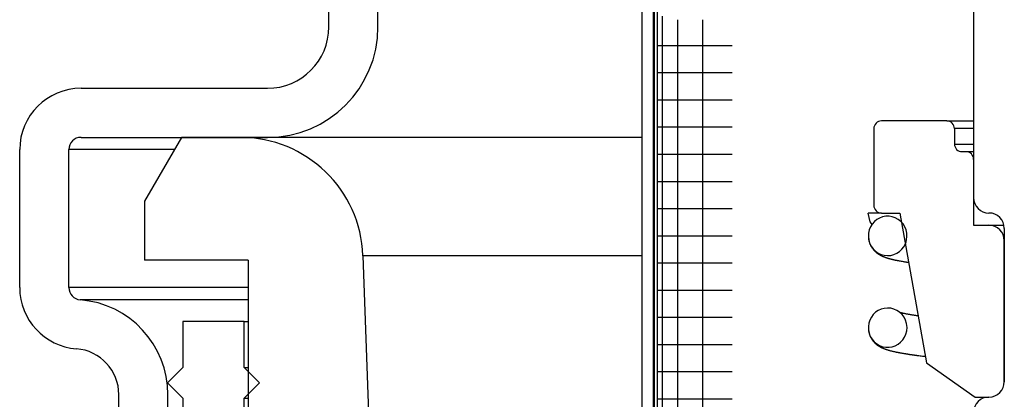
# Model space of a CAD drawing. Extents: x 1529 to 4201, y -422 to 622.
# Tile 272 of 460: x 2190.666 to 2192.669, y 491.657 to 492.431. Entities that reach past the tile are written whole.
import ezdxf

# ---------------------------------------------------------------- set-up
doc = ezdxf.new("R2010")
doc.units = 0
doc.header["$MEASUREMENT"] = 0
doc.layers.add('SPILL-BUCKET', color=1, linetype='CONTINUOUS')

msp = doc.modelspace()

# ---------------------------------------------------------------- linework, layer by layer
at = {"layer": 'SPILL-BUCKET', "color": 7, "linetype": 'Continuous'}
for p, q in [((2192.60701, 493.11518), (2192.60701, 492.06815)), ((2191.93197, 492.65905), (2191.93197, 490.38561)), ((2191.95496, 492.65905), (2191.95496, 490.38561)), ((2191.95746, 492.65489), (2191.95746, 490.38561)), ((2191.96295, 492.65489), (2191.96295, 490.38561)), ((2191.97343, 492.43811), (2191.97343, 490.54137)), ((2192.00461, 492.43063), (2192.00461, 490.54145)), ((2192.05577, 492.43063), (2192.05577, 490.54145)), ((2191.96295, 492.37815), (2191.96924, 492.37815)), ((2191.96924, 492.37815), (2191.98799, 492.37815)), ((2191.98799, 492.37815), (2192.01897, 492.37815)), ((2192.01897, 492.37815), (2192.06172, 492.37815)), ((2192.06172, 492.37815), (2192.11565, 492.37815)), ((2191.96295, 492.3228), (2191.96924, 492.3228)), ((2191.96924, 492.3228), (2191.98799, 492.3228)), ((2191.98799, 492.3228), (2192.01897, 492.3228)), ((2192.01897, 492.3228), (2192.06172, 492.3228)), ((2192.06172, 492.3228), (2192.11565, 492.3228)), ((2191.96295, 492.26745), (2191.96924, 492.26745)), ((2191.96924, 492.26745), (2191.98799, 492.26745)), ((2191.98799, 492.26745), (2192.01897, 492.26745)), ((2192.01897, 492.26745), (2192.06172, 492.26745)), ((2192.06172, 492.26745), (2192.11565, 492.26745)), ((2191.96295, 492.21211), (2191.96924, 492.21211)), ((2191.96924, 492.21211), (2191.98799, 492.21211)), ((2191.98799, 492.21211), (2192.01897, 492.21211)), ((2192.01897, 492.21211), (2192.06172, 492.21211)), ((2192.06172, 492.21211), (2192.11565, 492.21211)), ((2191.93186, 492.191), (2191.11513, 492.191)), ((2191.96295, 492.15676), (2191.96924, 492.15676)), ((2191.96924, 492.15676), (2191.98799, 492.15676)), ((2191.98799, 492.15676), (2192.01897, 492.15676)), ((2192.01897, 492.15676), (2192.06172, 492.15676)), ((2192.06172, 492.15676), (2192.11565, 492.15676)), ((2191.96295, 492.10141), (2191.96924, 492.10141)), ((2191.96924, 492.10141), (2191.98799, 492.10141)), ((2191.98799, 492.10141), (2192.01897, 492.10141)), ((2192.01897, 492.10141), (2192.06172, 492.10141)), ((2192.06172, 492.10141), (2192.11565, 492.10141)), ((2191.96295, 492.04606), (2191.96924, 492.04606)), ((2191.96924, 492.04606), (2191.98799, 492.04606)), ((2191.98799, 492.04606), (2192.01897, 492.04606)), ((2192.01897, 492.04606), (2192.06172, 492.04606)), ((2192.06172, 492.04606), (2192.11565, 492.04606)), ((2192.39654, 492.01884), (2192.39222, 492.03692)), ((2192.41964, 492.03692), (2192.39222, 492.03692)), ((2192.40065, 492.01369), (2192.39654, 492.01884)), ((2192.40513, 492.01934), (2192.40079, 492.0144)), ((2192.41022, 492.0235), (2192.40513, 492.01934)), ((2192.41588, 492.02672), (2192.41022, 492.0235)), ((2192.42199, 492.02897), (2192.41588, 492.02672)), ((2192.42842, 492.03015), (2192.42199, 492.02897)), ((2192.43494, 492.03025), (2192.42842, 492.03015)), ((2192.44148, 492.02921), (2192.43494, 492.03025)), ((2192.44775, 492.02709), (2192.44148, 492.02921)), ((2192.45366, 492.02386), (2192.44775, 492.02709)), ((2192.45894, 492.01967), (2192.45366, 492.02386)), ((2192.46349, 492.01456), (2192.45894, 492.01967)), ((2192.39475, 492.00253), (2192.39325, 491.99591)), ((2192.39728, 492.00871), (2192.39475, 492.00253)), ((2192.40079, 492.0144), (2192.39728, 492.00871)), ((2192.46711, 492.00875), (2192.46349, 492.01456)), ((2192.4697, 492.00239), (2192.46711, 492.00875)), ((2192.47118, 491.99568), (2192.4697, 492.00239)), ((2192.66947, 492.00569), (2192.66947, 491.69341)), ((2191.96295, 491.99071), (2191.96924, 491.99071)), ((2191.96924, 491.99071), (2191.98799, 491.99071)), ((2191.98799, 491.99071), (2192.01897, 491.99071)), ((2192.01897, 491.99071), (2192.06172, 491.99071)), ((2192.06172, 491.99071), (2192.11565, 491.99071)), ((2192.39325, 491.99591), (2192.39287, 491.98912)), ((2192.39287, 491.98912), (2192.39364, 491.9823)), ((2192.39311, 491.9856), (2192.39316, 491.98513)), ((2192.39316, 491.98513), (2192.39341, 491.98336)), ((2192.39341, 491.98336), (2192.39373, 491.98161)), ((2192.39364, 491.9823), (2192.39554, 491.97571)), ((2192.39373, 491.98161), (2192.39409, 491.97999)), ((2192.39409, 491.97999), (2192.39451, 491.97841)), ((2192.39451, 491.97841), (2192.39491, 491.9771)), ((2192.46964, 491.97797), (2192.47069, 491.98199)), ((2192.47069, 491.98199), (2192.47151, 491.98882)), ((2192.47151, 491.98882), (2192.47118, 491.99568)), ((2192.66947, 491.69341), (2192.66947, 491.98071)), ((2192.39491, 491.9771), (2192.39535, 491.97582)), ((2192.39535, 491.97582), (2192.39575, 491.97474)), ((2192.39554, 491.97571), (2192.39853, 491.96954)), ((2192.39575, 491.97474), (2192.39618, 491.97369)), ((2192.39618, 491.97369), (2192.3966, 491.97271)), ((2192.3966, 491.97271), (2192.39704, 491.97176)), ((2192.39704, 491.97176), (2192.39756, 491.97071)), ((2192.39756, 491.97071), (2192.39809, 491.96971)), ((2192.39809, 491.96971), (2192.39861, 491.96879)), ((2192.39853, 491.96954), (2192.40252, 491.96396)), ((2192.39861, 491.96879), (2192.39912, 491.96793)), ((2192.39912, 491.96793), (2192.3997, 491.96701)), ((2192.3997, 491.96701), (2192.40028, 491.96612)), ((2192.40028, 491.96612), (2192.401, 491.9651)), ((2192.401, 491.9651), (2192.40175, 491.9641)), ((2192.40175, 491.9641), (2192.40264, 491.96297)), ((2192.40252, 491.96396), (2192.40735, 491.9592)), ((2192.40264, 491.96297), (2192.40356, 491.96188)), ((2192.40356, 491.96188), (2192.40462, 491.96072)), ((2192.40462, 491.96072), (2192.40569, 491.95961)), ((2192.40569, 491.95961), (2192.40675, 491.95859)), ((2192.40675, 491.95859), (2192.40779, 491.95765)), ((2192.40735, 491.9592), (2192.41292, 491.95534)), ((2192.45073, 491.95492), (2192.45619, 491.95852)), ((2192.45619, 491.95852), (2192.46099, 491.96297)), ((2192.46099, 491.96297), (2192.46505, 491.96823)), ((2192.46505, 491.96823), (2192.46818, 491.97408)), ((2192.46818, 491.97408), (2192.46964, 491.97797)), ((2191.93317, 491.94989), (2191.36481, 491.94989)), ((2192.40779, 491.95765), (2192.40878, 491.95681)), ((2192.40878, 491.95681), (2192.40975, 491.95602)), ((2192.40975, 491.95602), (2192.41063, 491.95535)), ((2192.41063, 491.95535), (2192.4115, 491.95471)), ((2192.4115, 491.95471), (2192.41225, 491.95418)), ((2192.41225, 491.95418), (2192.41298, 491.95369)), ((2192.41292, 491.95534), (2192.41896, 491.95254)), ((2192.41298, 491.95369), (2192.41354, 491.95332)), ((2192.41354, 491.95332), (2192.41408, 491.95298)), ((2192.41408, 491.95298), (2192.41472, 491.95258)), ((2192.41472, 491.95258), (2192.41536, 491.9522)), ((2192.41536, 491.9522), (2192.41609, 491.95178)), ((2192.41609, 491.95178), (2192.41682, 491.95137)), ((2192.41682, 491.95137), (2192.41753, 491.95098)), ((2192.41753, 491.95098), (2192.41824, 491.95061)), ((2192.41824, 491.95061), (2192.4189, 491.95027)), ((2192.4189, 491.95027), (2192.41955, 491.94996)), ((2192.41896, 491.95254), (2192.42539, 491.9508)), ((2192.41955, 491.94996), (2192.42033, 491.94958)), ((2192.42033, 491.94958), (2192.42111, 491.94922)), ((2192.42111, 491.94922), (2192.42181, 491.94891)), ((2192.42181, 491.94891), (2192.42251, 491.9486)), ((2192.42251, 491.9486), (2192.42314, 491.94833)), ((2192.42314, 491.94833), (2192.42377, 491.94808)), ((2192.42377, 491.94808), (2192.42462, 491.94774)), ((2192.42462, 491.94774), (2192.42546, 491.94741)), ((2192.42539, 491.9508), (2192.43192, 491.95021)), ((2192.42546, 491.94741), (2192.42631, 491.94709)), ((2192.42631, 491.94709), (2192.42716, 491.94678)), ((2192.42716, 491.94678), (2192.42799, 491.94648)), ((2192.42799, 491.94648), (2192.42883, 491.9462)), ((2192.42883, 491.9462), (2192.4296, 491.94594)), ((2192.4296, 491.94594), (2192.43037, 491.94569)), ((2192.43037, 491.94569), (2192.43101, 491.94549)), ((2192.43101, 491.94549), (2192.43165, 491.94528)), ((2192.43165, 491.94528), (2192.4324, 491.94505)), ((2192.43192, 491.95021), (2192.43846, 491.95071)), ((2192.4324, 491.94505), (2192.43316, 491.94483)), ((2192.43316, 491.94483), (2192.434, 491.94458)), ((2192.434, 491.94458), (2192.43484, 491.94434)), ((2192.43484, 491.94434), (2192.43564, 491.94412)), ((2192.43564, 491.94412), (2192.43644, 491.9439)), ((2192.43644, 491.9439), (2192.43719, 491.9437)), ((2192.43719, 491.9437), (2192.43795, 491.9435)), ((2192.43795, 491.9435), (2192.43875, 491.94329)), ((2192.43846, 491.95071), (2192.44477, 491.9523)), ((2192.43875, 491.94329), (2192.43957, 491.94308)), ((2192.43957, 491.94308), (2192.44044, 491.94286)), ((2192.44044, 491.94286), (2192.44132, 491.94265)), ((2192.44132, 491.94265), (2192.44223, 491.94243)), ((2192.44223, 491.94243), (2192.44314, 491.94222)), ((2192.44314, 491.94222), (2192.44373, 491.94208)), ((2192.44373, 491.94208), (2192.44433, 491.94194)), ((2192.44433, 491.94194), (2192.44486, 491.94182)), ((2192.44477, 491.9523), (2192.45073, 491.95492)), ((2192.44486, 491.94182), (2192.4454, 491.94171)), ((2192.4454, 491.94171), (2192.44592, 491.94159)), ((2192.44592, 491.94159), (2192.44644, 491.94147)), ((2192.44644, 491.94147), (2192.44705, 491.94134)), ((2192.44705, 491.94134), (2192.44766, 491.94121)), ((2192.44766, 491.94121), (2192.44835, 491.94106)), ((2192.44835, 491.94106), (2192.44905, 491.94092)), ((2192.44905, 491.94092), (2192.44982, 491.94075)), ((2192.44982, 491.94075), (2192.4506, 491.9406)), ((2192.4506, 491.9406), (2192.45142, 491.94043)), ((2192.45142, 491.94043), (2192.45225, 491.94026)), ((2192.45225, 491.94026), (2192.45313, 491.94009)), ((2192.45313, 491.94009), (2192.45402, 491.93992)), ((2192.45402, 491.93992), (2192.45589, 491.93956)), ((2192.45589, 491.93956), (2192.4578, 491.93921)), ((2192.4578, 491.93921), (2192.45965, 491.93887)), ((2192.45965, 491.93887), (2192.46155, 491.93853)), ((2192.46155, 491.93853), (2192.46339, 491.93821)), ((2191.96295, 491.93536), (2191.96924, 491.93536)), ((2191.96924, 491.93536), (2191.98799, 491.93536)), ((2191.98799, 491.93536), (2192.01897, 491.93536)), ((2192.01897, 491.93536), (2192.06172, 491.93536)), ((2192.06172, 491.93536), (2192.11565, 491.93536)), ((2192.46339, 491.93821), (2192.46526, 491.9379)), ((2192.46526, 491.9379), (2192.46635, 491.93772)), ((2192.46635, 491.93772), (2192.46745, 491.93754)), ((2192.46745, 491.93754), (2192.46849, 491.93737)), ((2192.46849, 491.93737), (2192.46953, 491.9372)), ((2192.46953, 491.9372), (2192.47045, 491.93705)), ((2192.47045, 491.93705), (2192.47138, 491.93691)), ((2192.47138, 491.93691), (2192.47218, 491.93678)), ((2192.47218, 491.93678), (2192.47298, 491.93666)), ((2192.47298, 491.93666), (2192.47366, 491.93655)), ((2192.47366, 491.93655), (2192.47434, 491.93645)), ((2192.47434, 491.93645), (2192.47485, 491.93637)), ((2191.96295, 491.88002), (2191.96924, 491.88002)), ((2191.96924, 491.88002), (2191.98799, 491.88002)), ((2191.98799, 491.88002), (2192.01897, 491.88002)), ((2192.01897, 491.88002), (2192.06172, 491.88002)), ((2192.06172, 491.88002), (2192.11565, 491.88002)), ((2192.41307, 491.83834), (2192.40768, 491.83466)), ((2192.41899, 491.84107), (2192.41307, 491.83834)), ((2192.42528, 491.84278), (2192.41899, 491.84107)), ((2192.43177, 491.84341), (2192.42528, 491.84278)), ((2192.43834, 491.84292), (2192.43177, 491.84341)), ((2192.44473, 491.84133), (2192.43834, 491.84292)), ((2192.45087, 491.83861), (2192.44473, 491.84133)), ((2192.45646, 491.83489), (2192.45087, 491.83861)), ((2191.96295, 491.82467), (2191.96924, 491.82467)), ((2191.96924, 491.82467), (2191.98799, 491.82467)), ((2191.98799, 491.82467), (2192.01897, 491.82467)), ((2192.01897, 491.82467), (2192.06172, 491.82467)), ((2192.06172, 491.82467), (2192.11565, 491.82467)), ((2192.39592, 491.81883), (2192.39388, 491.81244)), ((2192.39898, 491.8248), (2192.39592, 491.81883)), ((2192.40292, 491.83009), (2192.39898, 491.8248)), ((2192.40768, 491.83466), (2192.40292, 491.83009)), ((2192.46138, 491.83022), (2192.45646, 491.83489)), ((2192.45795, 491.83388), (2192.45747, 491.83401)), ((2192.4584, 491.83377), (2192.45795, 491.83388)), ((2192.45886, 491.83365), (2192.4584, 491.83377)), ((2192.45929, 491.83355), (2192.45886, 491.83365)), ((2192.45974, 491.83344), (2192.45929, 491.83355)), ((2192.46015, 491.83334), (2192.45974, 491.83344)), ((2192.46057, 491.83324), (2192.46015, 491.83334)), ((2192.46098, 491.83315), (2192.46057, 491.83324)), ((2192.46141, 491.83305), (2192.46098, 491.83315)), ((2192.46545, 491.82477), (2192.46138, 491.83022)), ((2192.4619, 491.83294), (2192.46141, 491.83305)), ((2192.4624, 491.83283), (2192.4619, 491.83294)), ((2192.46317, 491.83266), (2192.4624, 491.83283)), ((2192.46397, 491.83249), (2192.46317, 491.83266)), ((2192.46484, 491.8323), (2192.46397, 491.83249)), ((2192.46573, 491.83212), (2192.46484, 491.8323)), ((2192.46853, 491.81872), (2192.46545, 491.82477)), ((2192.46663, 491.83194), (2192.46573, 491.83212)), ((2192.46755, 491.83175), (2192.46663, 491.83194)), ((2192.46848, 491.83157), (2192.46755, 491.83175)), ((2192.46943, 491.83139), (2192.46848, 491.83157)), ((2192.47056, 491.81224), (2192.46853, 491.81872)), ((2192.47039, 491.83121), (2192.46943, 491.83139)), ((2192.47136, 491.83102), (2192.47039, 491.83121)), ((2192.47233, 491.83085), (2192.47136, 491.83102)), ((2192.47333, 491.83067), (2192.47233, 491.83085)), ((2192.47432, 491.83049), (2192.47333, 491.83067)), ((2192.47533, 491.83031), (2192.47432, 491.83049)), ((2192.47634, 491.83014), (2192.47533, 491.83031)), ((2192.47736, 491.82997), (2192.47634, 491.83014)), ((2192.47846, 491.82978), (2192.47736, 491.82997)), ((2192.47958, 491.8296), (2192.47846, 491.82978)), ((2192.48079, 491.8294), (2192.47958, 491.8296)), ((2192.48201, 491.8292), (2192.48079, 491.8294)), ((2192.48333, 491.82899), (2192.48201, 491.8292)), ((2192.48467, 491.82878), (2192.48333, 491.82899)), ((2192.48571, 491.82863), (2192.48467, 491.82878)), ((2192.48676, 491.82847), (2192.48571, 491.82863)), ((2192.48779, 491.82831), (2192.48676, 491.82847)), ((2192.48884, 491.82815), (2192.48779, 491.82831)), ((2192.48982, 491.82801), (2192.48884, 491.82815)), ((2192.49082, 491.82786), (2192.48982, 491.82801)), ((2192.49173, 491.82773), (2192.49082, 491.82786)), ((2192.49266, 491.82759), (2192.49173, 491.82773)), ((2192.49407, 491.8274), (2192.49266, 491.82759)), ((2191.12303, 491.81626), (2190.99811, 491.81626)), ((2190.99811, 491.81626), (2190.99811, 491.72257)), ((2191.12303, 491.72257), (2191.12303, 491.81626)), ((2191.12303, 491.81626), (2191.12515, 491.81626)), ((2191.12515, 491.81626), (2191.13153, 491.81626)), ((2192.39388, 491.81244), (2192.39293, 491.80569)), ((2192.39293, 491.80569), (2192.3931, 491.79887)), ((2192.39309, 491.79883), (2192.39338, 491.79663)), ((2192.3931, 491.79887), (2192.39443, 491.79213)), ((2192.39406, 491.8131), (2192.39402, 491.81296)), ((2192.39418, 491.81359), (2192.39406, 491.8131)), ((2192.3943, 491.81404), (2192.39418, 491.81359)), ((2192.47128, 491.80792), (2192.47056, 491.81224)), ((2192.471, 491.79677), (2192.47154, 491.80354)), ((2192.47154, 491.80354), (2192.47128, 491.80792)), ((2192.39338, 491.79663), (2192.39357, 491.79548)), ((2192.39357, 491.79548), (2192.3938, 491.79435)), ((2192.3938, 491.79435), (2192.394, 491.79344)), ((2192.394, 491.79344), (2192.39423, 491.79253)), ((2192.39423, 491.79253), (2192.39442, 491.79182)), ((2192.39442, 491.79182), (2192.39462, 491.79113)), ((2192.39443, 491.79213), (2192.39686, 491.78571)), ((2192.39462, 491.79113), (2192.39479, 491.79054)), ((2192.39479, 491.79054), (2192.39498, 491.78996)), ((2192.39498, 491.78996), (2192.3952, 491.7893)), ((2192.3952, 491.7893), (2192.39543, 491.78866)), ((2192.39543, 491.78866), (2192.39571, 491.78791)), ((2192.39571, 491.78791), (2192.396, 491.78719)), ((2192.396, 491.78719), (2192.39634, 491.78638)), ((2192.39634, 491.78638), (2192.39669, 491.78558)), ((2192.39669, 491.78558), (2192.39728, 491.78433)), ((2192.39686, 491.78571), (2192.40035, 491.77982)), ((2192.39728, 491.78433), (2192.39791, 491.78311)), ((2192.39791, 491.78311), (2192.39854, 491.78198)), ((2192.39854, 491.78198), (2192.3992, 491.78086)), ((2192.3992, 491.78086), (2192.39983, 491.77986)), ((2192.39983, 491.77986), (2192.40049, 491.77889)), ((2192.40035, 491.77982), (2192.40478, 491.7746)), ((2192.40049, 491.77889), (2192.4011, 491.77802)), ((2192.45861, 491.77365), (2192.46305, 491.77848)), ((2192.46305, 491.77848), (2192.46669, 491.78407)), ((2192.46669, 491.78407), (2192.46936, 491.79018)), ((2192.46936, 491.79018), (2192.471, 491.79677)), ((2191.96295, 491.76932), (2191.96924, 491.76932)), ((2191.96924, 491.76932), (2191.98799, 491.76932)), ((2191.98799, 491.76932), (2192.01897, 491.76932)), ((2192.01897, 491.76932), (2192.06172, 491.76932)), ((2192.06172, 491.76932), (2192.11565, 491.76932)), ((2192.4011, 491.77802), (2192.40173, 491.77718)), ((2192.40173, 491.77718), (2192.40231, 491.77644)), ((2192.40231, 491.77644), (2192.4029, 491.77573)), ((2192.4029, 491.77573), (2192.40351, 491.77501)), ((2192.40351, 491.77501), (2192.40412, 491.77433)), ((2192.40412, 491.77433), (2192.40481, 491.77358)), ((2192.40478, 491.7746), (2192.40996, 491.77028)), ((2192.40481, 491.77358), (2192.4055, 491.77287)), ((2192.4055, 491.77287), (2192.40603, 491.77234)), ((2192.40603, 491.77234), (2192.40657, 491.77183)), ((2192.40657, 491.77183), (2192.40708, 491.77135)), ((2192.40708, 491.77135), (2192.4076, 491.77088)), ((2192.4076, 491.77088), (2192.40804, 491.7705)), ((2192.40804, 491.7705), (2192.40849, 491.77012)), ((2192.40849, 491.77012), (2192.40885, 491.76982)), ((2192.40885, 491.76982), (2192.40921, 491.76952)), ((2192.40921, 491.76952), (2192.40949, 491.7693)), ((2192.40949, 491.7693), (2192.40976, 491.76908)), ((2192.40976, 491.76908), (2192.41018, 491.76876)), ((2192.40996, 491.77028), (2192.41581, 491.76691)), ((2192.41018, 491.76876), (2192.41058, 491.76845)), ((2192.41058, 491.76845), (2192.4111, 491.76806)), ((2192.4111, 491.76806), (2192.41162, 491.76769)), ((2192.41162, 491.76769), (2192.41226, 491.76724)), ((2192.41226, 491.76724), (2192.4129, 491.76681)), ((2192.4129, 491.76681), (2192.41359, 491.76636)), ((2192.41359, 491.76636), (2192.41426, 491.76593)), ((2192.41426, 491.76593), (2192.41495, 491.76551)), ((2192.41495, 491.76551), (2192.41562, 491.76512)), ((2192.41562, 491.76512), (2192.41626, 491.76474)), ((2192.41581, 491.76691), (2192.42204, 491.76463)), ((2192.41626, 491.76474), (2192.4169, 491.76439)), ((2192.4169, 491.76439), (2192.41756, 491.76403)), ((2192.41756, 491.76403), (2192.41822, 491.76369)), ((2192.41822, 491.76369), (2192.41876, 491.76341)), ((2192.41876, 491.76341), (2192.4193, 491.76314)), ((2192.4193, 491.76314), (2192.41982, 491.76289)), ((2192.41982, 491.76289), (2192.42034, 491.76265)), ((2192.42034, 491.76265), (2192.42087, 491.7624)), ((2192.42087, 491.7624), (2192.4214, 491.76216)), ((2192.4214, 491.76216), (2192.42218, 491.76181)), ((2192.42204, 491.76463), (2192.42856, 491.76344)), ((2192.42218, 491.76181), (2192.42295, 491.76148)), ((2192.42295, 491.76148), (2192.42378, 491.76114)), ((2192.42378, 491.76114), (2192.42461, 491.76081)), ((2192.42461, 491.76081), (2192.42551, 491.76046)), ((2192.42551, 491.76046), (2192.4264, 491.76012)), ((2192.4264, 491.76012), (2192.42729, 491.7598)), ((2192.42729, 491.7598), (2192.42818, 491.75948)), ((2192.42818, 491.75948), (2192.42898, 491.75921)), ((2192.42856, 491.76344), (2192.4351, 491.76338)), ((2192.42898, 491.75921), (2192.42978, 491.75895)), ((2192.42978, 491.75895), (2192.43066, 491.75866)), ((2192.43066, 491.75866), (2192.43153, 491.75839)), ((2192.43153, 491.75839), (2192.43238, 491.75813)), ((2192.43238, 491.75813), (2192.43322, 491.75788)), ((2192.4351, 491.76338), (2192.44155, 491.76441)), ((2192.44155, 491.76441), (2192.44771, 491.76652)), ((2192.44771, 491.76652), (2192.45344, 491.76961)), ((2192.45344, 491.76961), (2192.45861, 491.77365)), ((2192.43322, 491.75788), (2192.43408, 491.75762)), ((2192.43408, 491.75762), (2192.43495, 491.75737)), ((2192.43495, 491.75737), (2192.43594, 491.7571)), ((2192.43594, 491.7571), (2192.43693, 491.75683)), ((2192.43693, 491.75683), (2192.43804, 491.75654)), ((2192.43804, 491.75654), (2192.43917, 491.75625)), ((2192.43917, 491.75625), (2192.44032, 491.75596)), ((2192.44032, 491.75596), (2192.44148, 491.75568)), ((2192.44148, 491.75568), (2192.44262, 491.75541)), ((2192.44262, 491.75541), (2192.44377, 491.75514)), ((2192.44377, 491.75514), (2192.44464, 491.75494)), ((2192.44464, 491.75494), (2192.44552, 491.75474)), ((2192.44552, 491.75474), (2192.44635, 491.75456)), ((2192.44635, 491.75456), (2192.44719, 491.75437)), ((2192.44719, 491.75437), (2192.44803, 491.75419)), ((2192.44803, 491.75419), (2192.44888, 491.75402)), ((2192.44888, 491.75402), (2192.44973, 491.75384)), ((2192.44973, 491.75384), (2192.4506, 491.75366)), ((2192.4506, 491.75366), (2192.45156, 491.75347)), ((2192.45156, 491.75347), (2192.45253, 491.75327)), ((2192.45253, 491.75327), (2192.45364, 491.75306)), ((2192.45364, 491.75306), (2192.45476, 491.75284)), ((2192.45476, 491.75284), (2192.45595, 491.75261)), ((2192.45595, 491.75261), (2192.45714, 491.75239)), ((2192.45714, 491.75239), (2192.45844, 491.75215)), ((2192.45844, 491.75215), (2192.45975, 491.75192)), ((2192.45975, 491.75192), (2192.46102, 491.75169)), ((2192.46102, 491.75169), (2192.4623, 491.75147)), ((2192.4623, 491.75147), (2192.46351, 491.75126)), ((2192.46351, 491.75126), (2192.46474, 491.75105)), ((2192.46474, 491.75105), (2192.4659, 491.75086)), ((2192.4659, 491.75086), (2192.46707, 491.75066)), ((2192.46707, 491.75066), (2192.46817, 491.75049)), ((2192.46817, 491.75049), (2192.46927, 491.75031)), ((2192.46927, 491.75031), (2192.47031, 491.75014)), ((2192.47031, 491.75014), (2192.47136, 491.74998)), ((2192.47136, 491.74998), (2192.47242, 491.74981)), ((2192.47242, 491.74981), (2192.47349, 491.74964)), ((2192.47349, 491.74964), (2192.47462, 491.74947)), ((2192.47462, 491.74947), (2192.47575, 491.7493)), ((2192.47575, 491.7493), (2192.47693, 491.74912)), ((2192.47693, 491.74912), (2192.47812, 491.74894)), ((2192.47812, 491.74894), (2192.47892, 491.74882)), ((2192.47892, 491.74882), (2192.47974, 491.74871)), ((2192.47974, 491.74871), (2192.48057, 491.74859)), ((2192.48057, 491.74859), (2192.48141, 491.74846)), ((2192.48141, 491.74846), (2192.4822, 491.74835)), ((2192.4822, 491.74835), (2192.48299, 491.74824)), ((2192.48299, 491.74824), (2192.48366, 491.74814)), ((2192.48366, 491.74814), (2192.48433, 491.74805)), ((2192.48433, 491.74805), (2192.48487, 491.74797)), ((2192.48487, 491.74797), (2192.48541, 491.7479)), ((2192.48541, 491.7479), (2192.48582, 491.74784)), ((2192.48582, 491.74784), (2192.48623, 491.74778)), ((2192.48623, 491.74778), (2192.48672, 491.74772)), ((2192.48672, 491.74772), (2192.48721, 491.74765)), ((2192.48721, 491.74765), (2192.48782, 491.74756)), ((2192.48782, 491.74756), (2192.48844, 491.74748)), ((2192.48844, 491.74748), (2192.48918, 491.74738)), ((2192.48918, 491.74738), (2192.48992, 491.74728)), ((2192.48992, 491.74728), (2192.49079, 491.74716)), ((2192.49079, 491.74716), (2192.49167, 491.74704)), ((2192.49167, 491.74704), (2192.49267, 491.74691)), ((2192.49267, 491.74691), (2192.49368, 491.74678)), ((2192.49368, 491.74678), (2192.49475, 491.74664)), ((2192.49475, 491.74664), (2192.49581, 491.7465)), ((2192.49581, 491.7465), (2192.49822, 491.74619)), ((2192.49822, 491.74619), (2192.50066, 491.74588)), ((2192.50066, 491.74588), (2192.50293, 491.7456)), ((2192.50293, 491.7456), (2192.50523, 491.74531)), ((2192.50523, 491.74531), (2192.50677, 491.74513)), ((2192.50677, 491.74513), (2192.50831, 491.74494)), ((2192.50831, 491.74494), (2192.5086, 491.7449)), ((2190.99811, 491.72257), (2190.96688, 491.69134)), ((2191.15425, 491.69134), (2191.12303, 491.72257)), ((2191.12303, 491.72257), (2191.12515, 491.72257)), ((2191.12515, 491.72257), (2191.13153, 491.72257)), ((2191.96295, 491.71397), (2191.96924, 491.71397)), ((2191.96924, 491.71397), (2191.98799, 491.71397)), ((2191.98799, 491.71397), (2192.01897, 491.71397)), ((2192.01897, 491.71397), (2192.06172, 491.71397)), ((2192.06172, 491.71397), (2192.11565, 491.71397)), ((2190.96688, 491.69134), (2190.99811, 491.66012)), ((2191.12303, 491.66012), (2191.15425, 491.69134)), ((2190.99811, 491.66012), (2190.99811, 491.5352)), ((2191.12303, 491.5352), (2191.12303, 491.66012)), ((2191.12303, 491.66012), (2191.12515, 491.66012)), ((2191.12515, 491.66012), (2191.13153, 491.66012)), ((2191.96295, 491.65862), (2191.96924, 491.65862)), ((2191.96924, 491.65862), (2191.98799, 491.65862)), ((2191.98799, 491.65862), (2192.01897, 491.65862)), ((2192.01897, 491.65862), (2192.06172, 491.65862)), ((2192.06172, 491.65862), (2192.11565, 491.65862))]:
    msp.add_line(p, q, dxfattribs=at)
at = {"layer": 'SPILL-BUCKET', "color": 1, "linetype": 'Continuous'}
for p, q in [((2191.29541, 492.41585), (2191.29541, 492.99121)), ((2191.39534, 492.41585), (2191.39534, 492.99121)), ((2190.79138, 492.29093), (2191.17049, 492.29093)), ((2190.79138, 492.191), (2191.17049, 492.191)), ((2190.66646, 491.88496), (2190.66646, 492.16602)), ((2190.76639, 491.88496), (2190.76639, 492.16602)), ((2191.13152, 491.94117), (2191.13152, 490.69203)), ((2190.8682, 490.74218), (2190.8682, 491.66701)), ((2190.96813, 490.74218), (2190.96813, 491.66701))]:
    msp.add_line(p, q, dxfattribs=at)
at = {"layer": 'SPILL-BUCKET', "linetype": 'Continuous'}
for p, q in [((2192.55236, 492.22429), (2192.41964, 492.22429)), ((2192.55236, 492.22429), (2192.5586, 492.22429)), ((2192.5586, 492.22429), (2192.60701, 492.22429)), ((2192.40403, 492.20868), (2192.40403, 492.05254)), ((2192.60701, 492.20868), (2192.56798, 492.20868)), ((2192.56798, 492.20868), (2192.56798, 492.17745)), ((2190.99561, 492.191), (2190.92066, 492.06119)), ((2191.11513, 492.191), (2190.99561, 492.191)), ((2190.77239, 492.16602), (2190.76639, 492.16602)), ((2190.79037, 492.16602), (2190.77239, 492.16602)), ((2190.8203, 492.16602), (2190.79037, 492.16602)), ((2190.86211, 492.16602), (2190.8203, 492.16602)), ((2190.91574, 492.16602), (2190.86211, 492.16602)), ((2190.98106, 492.16602), (2190.91574, 492.16602)), ((2192.56798, 492.17745), (2192.57791, 492.17745)), ((2192.57791, 492.17745), (2192.60701, 492.17745)), ((2192.58359, 492.16184), (2192.5914, 492.16184)), ((2192.5914, 492.16184), (2192.59533, 492.16184)), ((2192.59533, 492.16184), (2192.60701, 492.16184)), ((2192.60701, 492.14622), (2192.60701, 492.01194)), ((2190.92066, 492.06119), (2190.92066, 491.94117)), ((2192.41964, 492.03692), (2192.45711, 492.03692)), ((2192.45711, 492.03692), (2192.51094, 491.73163)), ((2192.60701, 492.01194), (2192.63824, 492.01194)), ((2192.63824, 492.01194), (2192.64603, 492.01194)), ((2192.64603, 492.01194), (2192.66884, 492.01194)), ((2191.13152, 491.94117), (2190.92066, 491.94117)), ((2191.36481, 491.94989), (2191.41596, 490.4851)), ((2190.77392, 491.88496), (2190.76639, 491.88496)), ((2190.79647, 491.88496), (2190.77392, 491.88496)), ((2190.83399, 491.88496), (2190.79647, 491.88496)), ((2190.88638, 491.88496), (2190.83399, 491.88496)), ((2190.95353, 491.88496), (2190.88638, 491.88496)), ((2191.03526, 491.88496), (2190.95353, 491.88496)), ((2191.13137, 491.88496), (2191.03526, 491.88496)), ((2190.79649, 491.86005), (2190.78945, 491.86005)), ((2190.81761, 491.86005), (2190.79649, 491.86005)), ((2190.85275, 491.86005), (2190.81761, 491.86005)), ((2190.90184, 491.86005), (2190.85275, 491.86005)), ((2190.96475, 491.86005), (2190.90184, 491.86005)), ((2191.04134, 491.86005), (2190.96475, 491.86005)), ((2191.13144, 491.86005), (2191.04134, 491.86005)), ((2192.51094, 491.73163), (2192.61013, 491.66218)), ((2192.61013, 491.66218), (2192.63824, 491.66218))]:
    msp.add_line(p, q, dxfattribs=at)
at = {"layer": 'SPILL-BUCKET', "color": 1, "linetype": 'Continuous'}
for centre, radius, start, end in [((2191.17049, 492.41585), 0.12491, 270, 0), ((2191.17049, 492.41585), 0.22485, 270, 0), ((2190.79138, 492.16602), 0.12491, 90, 180), ((2190.79138, 492.16602), 0.02498, 90, 180), ((2190.79138, 491.88496), 0.12491, 180, 265.57564), ((2190.79138, 491.88496), 0.02498, 180, 265.57564), ((2190.77451, 491.66701), 0.19362, 0, 85.57564), ((2190.77451, 491.66701), 0.09369, 0, 85.57564)]:
    msp.add_arc(centre, radius, start, end, dxfattribs=at)
at = {"layer": 'SPILL-BUCKET', "linetype": 'Continuous'}
for centre, radius, start, end in [((2192.41964, 492.20868), 0.01561, 90, 180), ((2192.55236, 492.20868), 0.01561, 0, 90), ((2191.11513, 491.94117), 0.24983, 2, 90), ((2192.58359, 492.17745), 0.01561, 180, 270), ((2192.5914, 492.14622), 0.01561, 0, 90), ((2192.41964, 492.05254), 0.01561, 180, 270), ((2192.63824, 491.98071), 0.03123, 0, 90)]:
    msp.add_arc(centre, radius, start, end, dxfattribs=at)
at = {"layer": 'SPILL-BUCKET', "color": 7, "linetype": 'Continuous'}
for centre, start, end in [((2192.63824, 492.06815), 180, 270), ((2192.63824, 492.00569), 0, 90), ((2192.63824, 491.69341), 270, 0), ((2192.63824, 491.63095), 90, 180)]:
    msp.add_arc(centre, 0.03123, start, end, dxfattribs=at)

doc.saveas('drawing.dxf')
